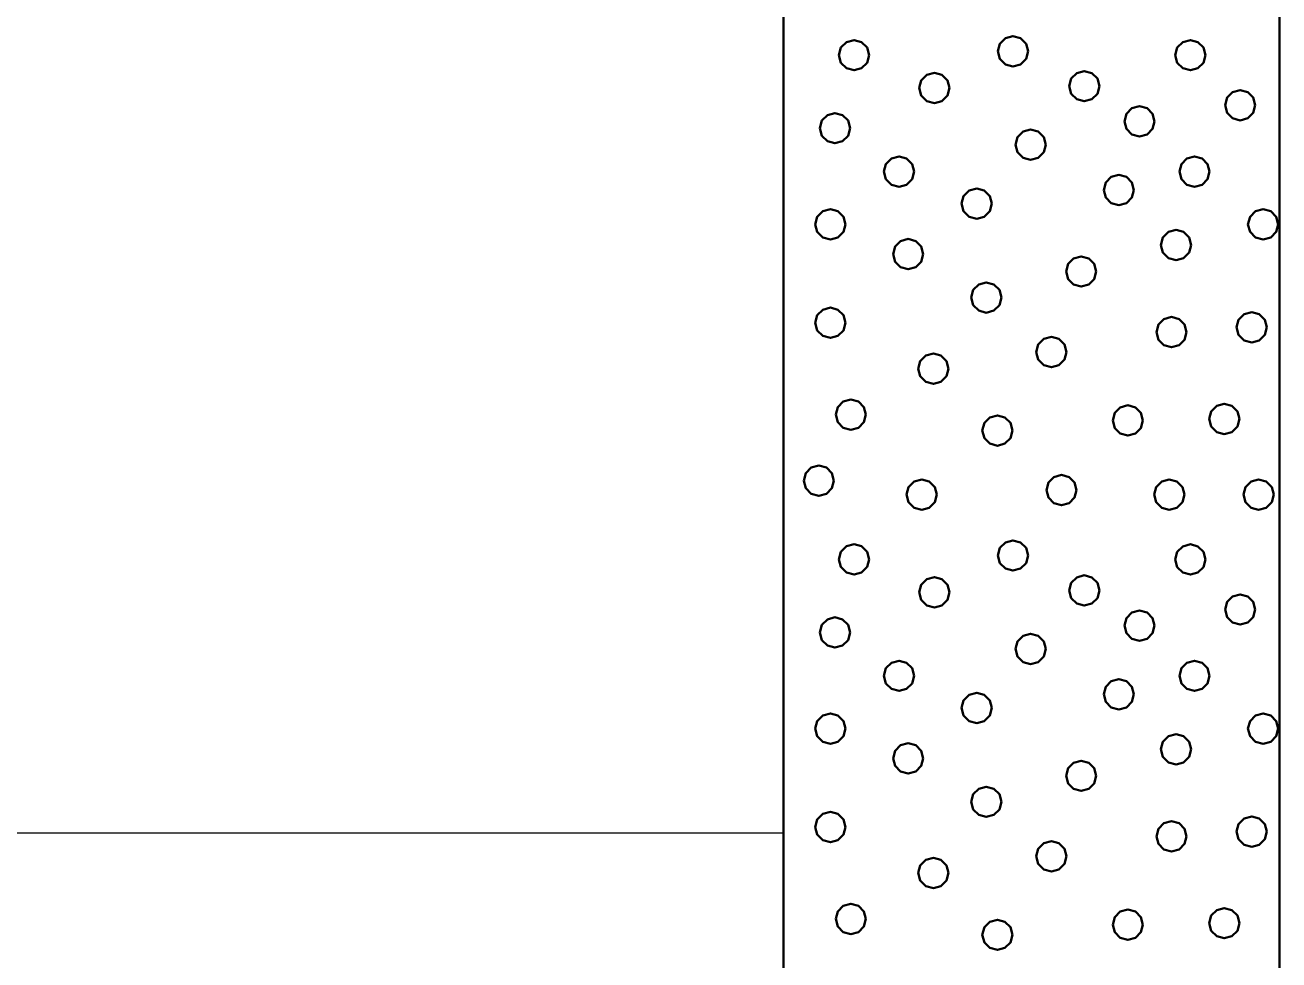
# Model space of a CAD drawing. Extents: x -582 to 653, y -817 to -3.
# Drawn here: x 123.72 to 130.04, y -256.11 to -251.4 of the extents above; entities that cross this region are included whole.
import ezdxf

# ---------------------------------------------------------------- set-up
doc = ezdxf.new("R2010")
doc.units = 0
doc.header["$LTSCALE"] = 0.4
doc.layers.add('27', color=7, linetype='Continuous', lineweight=40)
doc.layers.add('7', color=7, linetype='Continuous', lineweight=13)

msp = doc.modelspace()

# ---------------------------------------------------------------- linework, layer by layer
at = {"layer": '27'}
for points in [[(127.5406, -251.3429), (130.0407, -251.3429), (130.0407, -259.143), (127.5406, -259.143)], [(127.9726, -251.5556), (127.9623, -251.5175), (127.9345, -251.4896), (127.8964, -251.4794), (127.8583, -251.4896), (127.8304, -251.5175), (127.8202, -251.5556), (127.8304, -251.5937), (127.8583, -251.6216), (127.8964, -251.6318), (127.9345, -251.6216), (127.9623, -251.5937)], [(128.7735, -251.536), (128.7633, -251.4979), (128.7354, -251.47), (128.6973, -251.4598), (128.6592, -251.47), (128.6313, -251.4979), (128.6211, -251.536), (128.6313, -251.5741), (128.6592, -251.602), (128.6973, -251.6122), (128.7354, -251.602), (128.7633, -251.5741)], [(129.6672, -251.5557), (129.657, -251.5176), (129.6291, -251.4897), (129.591, -251.4795), (129.5529, -251.4897), (129.525, -251.5176), (129.5148, -251.5557), (129.525, -251.5938), (129.5529, -251.6216), (129.591, -251.6319), (129.6291, -251.6216), (129.657, -251.5938)], [(128.3775, -251.7209), (128.3673, -251.6828), (128.3394, -251.6549), (128.3013, -251.6447), (128.2632, -251.6549), (128.2353, -251.6828), (128.2251, -251.7209), (128.2353, -251.759), (128.2632, -251.7869), (128.3013, -251.7971), (128.3394, -251.7869), (128.3673, -251.759)], [(129.1326, -251.7119), (129.1224, -251.6738), (129.0945, -251.6459), (129.0564, -251.6357), (129.0183, -251.6459), (128.9904, -251.6738), (128.9802, -251.7119), (128.9904, -251.75), (129.0183, -251.7779), (129.0564, -251.7881), (129.0945, -251.7779), (129.1224, -251.75)], [(129.918, -251.8078), (129.9078, -251.7697), (129.8799, -251.7418), (129.8418, -251.7316), (129.8037, -251.7418), (129.7759, -251.7697), (129.7656, -251.8078), (129.7759, -251.8459), (129.8037, -251.8737), (129.8418, -251.884), (129.8799, -251.8737), (129.9078, -251.8459)], [(127.8764, -251.9234), (127.8662, -251.8853), (127.8383, -251.8575), (127.8002, -251.8472), (127.7621, -251.8575), (127.7342, -251.8853), (127.724, -251.9234), (127.7342, -251.9615), (127.7621, -251.9894), (127.8002, -251.9996), (127.8383, -251.9894), (127.8662, -251.9615)], [(129.4108, -251.8891), (129.4006, -251.851), (129.3727, -251.8231), (129.3346, -251.8129), (129.2965, -251.8231), (129.2686, -251.851), (129.2584, -251.8891), (129.2686, -251.9272), (129.2965, -251.9551), (129.3346, -251.9653), (129.3727, -251.9551), (129.4006, -251.9272)], [(128.8625, -252.0066), (128.8523, -251.9685), (128.8244, -251.9407), (128.7863, -251.9304), (128.7482, -251.9407), (128.7203, -251.9685), (128.7101, -252.0066), (128.7203, -252.0447), (128.7482, -252.0726), (128.7863, -252.0828), (128.8244, -252.0726), (128.8523, -252.0447)], [(128.1993, -252.1421), (128.1891, -252.104), (128.1612, -252.0761), (128.1231, -252.0659), (128.085, -252.0761), (128.0571, -252.104), (128.0469, -252.1421), (128.0571, -252.1802), (128.085, -252.2081), (128.1231, -252.2183), (128.1612, -252.2081), (128.1891, -252.1802)], [(129.6879, -252.1421), (129.6777, -252.104), (129.6498, -252.0761), (129.6117, -252.0659), (129.5736, -252.0761), (129.5458, -252.104), (129.5355, -252.1421), (129.5458, -252.1802), (129.5736, -252.2081), (129.6117, -252.2183), (129.6498, -252.2081), (129.6777, -252.1802)], [(129.3066, -252.2349), (129.2964, -252.1968), (129.2685, -252.1689), (129.2304, -252.1587), (129.1923, -252.1689), (129.1644, -252.1968), (129.1542, -252.2349), (129.1644, -252.273), (129.1923, -252.3009), (129.2304, -252.3111), (129.2685, -252.3009), (129.2964, -252.273)], [(128.5908, -252.3036), (128.5806, -252.2655), (128.5527, -252.2376), (128.5146, -252.2274), (128.4765, -252.2376), (128.4487, -252.2655), (128.4384, -252.3036), (128.4487, -252.3417), (128.4765, -252.3695), (128.5146, -252.3798), (128.5527, -252.3695), (128.5806, -252.3417)], [(127.8535, -252.4078), (127.8433, -252.3697), (127.8154, -252.3418), (127.7773, -252.3316), (127.7392, -252.3418), (127.7113, -252.3697), (127.7011, -252.4078), (127.7113, -252.4459), (127.7392, -252.4738), (127.7773, -252.484), (127.8154, -252.4738), (127.8433, -252.4459)], [(130.0337, -252.4078), (130.0235, -252.3697), (129.9956, -252.3418), (129.9575, -252.3316), (129.9194, -252.3418), (129.8915, -252.3697), (129.8813, -252.4078), (129.8915, -252.4459), (129.9194, -252.4738), (129.9575, -252.484), (129.9956, -252.4738), (130.0235, -252.4459)], [(129.5951, -252.512), (129.5849, -252.4739), (129.557, -252.4461), (129.5189, -252.4358), (129.4808, -252.4461), (129.453, -252.4739), (129.4427, -252.512), (129.453, -252.5501), (129.4808, -252.578), (129.5189, -252.5882), (129.557, -252.578), (129.5849, -252.5501)], [(128.2451, -252.5578), (128.2348, -252.5197), (128.207, -252.4918), (128.1689, -252.4816), (128.1308, -252.4918), (128.1029, -252.5197), (128.0927, -252.5578), (128.1029, -252.5959), (128.1308, -252.6238), (128.1689, -252.634), (128.207, -252.6238), (128.2348, -252.5959)], [(129.1171, -252.6455), (129.1069, -252.6074), (129.079, -252.5795), (129.0409, -252.5693), (129.0028, -252.5795), (128.975, -252.6074), (128.9647, -252.6455), (128.975, -252.6836), (129.0028, -252.7115), (129.0409, -252.7217), (129.079, -252.7115), (129.1069, -252.6836)], [(128.6391, -252.7765), (128.6289, -252.7384), (128.601, -252.7105), (128.5629, -252.7003), (128.5248, -252.7105), (128.497, -252.7384), (128.4867, -252.7765), (128.497, -252.8146), (128.5248, -252.8425), (128.5629, -252.8527), (128.601, -252.8425), (128.6289, -252.8146)], [(127.8535, -252.9036), (127.8433, -252.8655), (127.8154, -252.8376), (127.7773, -252.8274), (127.7392, -252.8376), (127.7113, -252.8655), (127.7011, -252.9036), (127.7113, -252.9417), (127.7392, -252.9696), (127.7773, -252.9798), (127.8154, -252.9696), (127.8433, -252.9417)], [(129.5723, -252.9506), (129.5621, -252.9125), (129.5342, -252.8846), (129.4961, -252.8744), (129.458, -252.8846), (129.4301, -252.9125), (129.4199, -252.9506), (129.4301, -252.9887), (129.458, -253.0166), (129.4961, -253.0268), (129.5342, -253.0166), (129.5621, -252.9887)], [(129.9765, -252.9265), (129.9663, -252.8884), (129.9384, -252.8605), (129.9003, -252.8503), (129.8622, -252.8605), (129.8343, -252.8884), (129.8241, -252.9265), (129.8343, -252.9646), (129.8622, -252.9925), (129.9003, -253.0027), (129.9384, -252.9925), (129.9663, -252.9646)], [(128.9671, -253.0511), (128.9569, -253.013), (128.929, -252.9851), (128.8909, -252.9749), (128.8528, -252.9851), (128.8249, -253.013), (128.8147, -253.0511), (128.8249, -253.0892), (128.8528, -253.1171), (128.8909, -253.1273), (128.929, -253.1171), (128.9569, -253.0892)], [(128.3722, -253.135), (128.362, -253.0969), (128.3341, -253.069), (128.296, -253.0588), (128.2579, -253.069), (128.23, -253.0969), (128.2198, -253.135), (128.23, -253.1731), (128.2579, -253.201), (128.296, -253.2112), (128.3341, -253.201), (128.362, -253.1731)], [(127.9565, -253.3663), (127.9463, -253.3282), (127.9184, -253.3003), (127.8803, -253.2901), (127.8422, -253.3003), (127.8143, -253.3282), (127.8041, -253.3663), (127.8143, -253.4044), (127.8422, -253.4323), (127.8803, -253.4425), (127.9184, -253.4323), (127.9463, -253.4044)], [(129.3523, -253.3956), (129.3421, -253.3575), (129.3142, -253.3296), (129.2761, -253.3194), (129.238, -253.3296), (129.2101, -253.3575), (129.1999, -253.3956), (129.2101, -253.4337), (129.238, -253.4616), (129.2761, -253.4718), (129.3142, -253.4616), (129.3421, -253.4337)], [(129.838, -253.3879), (129.8277, -253.3498), (129.7999, -253.322), (129.7618, -253.3117), (129.7237, -253.322), (129.6958, -253.3498), (129.6856, -253.3879), (129.6958, -253.426), (129.7237, -253.4539), (129.7618, -253.4641), (129.7999, -253.4539), (129.8277, -253.426)], [(128.6951, -253.4464), (128.6849, -253.4083), (128.657, -253.3804), (128.6189, -253.3702), (128.5808, -253.3804), (128.5529, -253.4083), (128.5427, -253.4464), (128.5529, -253.4845), (128.5808, -253.5124), (128.6189, -253.5226), (128.657, -253.5124), (128.6849, -253.4845)], [(127.795, -253.6994), (127.7848, -253.6613), (127.7569, -253.6334), (127.7188, -253.6232), (127.6807, -253.6334), (127.6528, -253.6613), (127.6426, -253.6994), (127.6528, -253.7375), (127.6807, -253.7654), (127.7188, -253.7756), (127.7569, -253.7654), (127.7848, -253.7375)], [(128.3137, -253.7693), (128.3035, -253.7312), (128.2756, -253.7033), (128.2375, -253.6931), (128.1994, -253.7033), (128.1715, -253.7312), (128.1613, -253.7693), (128.1715, -253.8074), (128.1994, -253.8353), (128.2375, -253.8455), (128.2756, -253.8353), (128.3035, -253.8074)], [(129.018, -253.7464), (129.0078, -253.7083), (128.9799, -253.6805), (128.9418, -253.6702), (128.9037, -253.6805), (128.8758, -253.7083), (128.8656, -253.7464), (128.8758, -253.7845), (128.9037, -253.8124), (128.9418, -253.8226), (128.9799, -253.8124), (129.0078, -253.7845)], [(129.5608, -253.7693), (129.5506, -253.7312), (129.5227, -253.7033), (129.4846, -253.6931), (129.4465, -253.7033), (129.4186, -253.7312), (129.4084, -253.7693), (129.4186, -253.8074), (129.4465, -253.8353), (129.4846, -253.8455), (129.5227, -253.8353), (129.5506, -253.8074)], [(130.0109, -253.7693), (130.0006, -253.7312), (129.9728, -253.7033), (129.9347, -253.6931), (129.8966, -253.7033), (129.8687, -253.7312), (129.8585, -253.7693), (129.8687, -253.8074), (129.8966, -253.8353), (129.9347, -253.8455), (129.9728, -253.8353), (130.0006, -253.8074)], [(127.9726, -254.0956), (127.9623, -254.0575), (127.9345, -254.0296), (127.8964, -254.0194), (127.8583, -254.0296), (127.8304, -254.0575), (127.8202, -254.0956), (127.8304, -254.1337), (127.8583, -254.1616), (127.8964, -254.1718), (127.9345, -254.1616), (127.9623, -254.1337)], [(128.7735, -254.076), (128.7633, -254.0379), (128.7354, -254.01), (128.6973, -253.9998), (128.6592, -254.01), (128.6313, -254.0379), (128.6211, -254.076), (128.6313, -254.1141), (128.6592, -254.142), (128.6973, -254.1522), (128.7354, -254.142), (128.7633, -254.1141)], [(129.6672, -254.0957), (129.657, -254.0576), (129.6291, -254.0297), (129.591, -254.0195), (129.5529, -254.0297), (129.525, -254.0576), (129.5148, -254.0957), (129.525, -254.1338), (129.5529, -254.1616), (129.591, -254.1719), (129.6291, -254.1616), (129.657, -254.1338)], [(128.3775, -254.2609), (128.3673, -254.2228), (128.3394, -254.1949), (128.3013, -254.1847), (128.2632, -254.1949), (128.2353, -254.2228), (128.2251, -254.2609), (128.2353, -254.299), (128.2632, -254.3269), (128.3013, -254.3371), (128.3394, -254.3269), (128.3673, -254.299)], [(129.1326, -254.2519), (129.1224, -254.2138), (129.0945, -254.1859), (129.0564, -254.1757), (129.0183, -254.1859), (128.9904, -254.2138), (128.9802, -254.2519), (128.9904, -254.29), (129.0183, -254.3179), (129.0564, -254.3281), (129.0945, -254.3179), (129.1224, -254.29)], [(129.918, -254.3478), (129.9078, -254.3097), (129.8799, -254.2818), (129.8418, -254.2716), (129.8037, -254.2818), (129.7759, -254.3097), (129.7656, -254.3478), (129.7759, -254.3859), (129.8037, -254.4137), (129.8418, -254.424), (129.8799, -254.4137), (129.9078, -254.3859)], [(127.8764, -254.4634), (127.8662, -254.4253), (127.8383, -254.3975), (127.8002, -254.3872), (127.7621, -254.3975), (127.7342, -254.4253), (127.724, -254.4634), (127.7342, -254.5015), (127.7621, -254.5294), (127.8002, -254.5396), (127.8383, -254.5294), (127.8662, -254.5015)], [(129.4108, -254.4291), (129.4006, -254.391), (129.3727, -254.3631), (129.3346, -254.3529), (129.2965, -254.3631), (129.2686, -254.391), (129.2584, -254.4291), (129.2686, -254.4672), (129.2965, -254.4951), (129.3346, -254.5053), (129.3727, -254.4951), (129.4006, -254.4672)], [(128.8625, -254.5466), (128.8523, -254.5085), (128.8244, -254.4807), (128.7863, -254.4704), (128.7482, -254.4807), (128.7203, -254.5085), (128.7101, -254.5466), (128.7203, -254.5847), (128.7482, -254.6126), (128.7863, -254.6228), (128.8244, -254.6126), (128.8523, -254.5847)], [(128.1993, -254.6821), (128.1891, -254.644), (128.1612, -254.6161), (128.1231, -254.6059), (128.085, -254.6161), (128.0571, -254.644), (128.0469, -254.6821), (128.0571, -254.7202), (128.085, -254.7481), (128.1231, -254.7583), (128.1612, -254.7481), (128.1891, -254.7202)], [(129.6879, -254.6821), (129.6777, -254.644), (129.6498, -254.6161), (129.6117, -254.6059), (129.5736, -254.6161), (129.5458, -254.644), (129.5355, -254.6821), (129.5458, -254.7202), (129.5736, -254.7481), (129.6117, -254.7583), (129.6498, -254.7481), (129.6777, -254.7202)], [(129.3066, -254.7749), (129.2964, -254.7368), (129.2685, -254.7089), (129.2304, -254.6987), (129.1923, -254.7089), (129.1644, -254.7368), (129.1542, -254.7749), (129.1644, -254.813), (129.1923, -254.8409), (129.2304, -254.8511), (129.2685, -254.8409), (129.2964, -254.813)], [(128.5908, -254.8436), (128.5806, -254.8055), (128.5527, -254.7776), (128.5146, -254.7674), (128.4765, -254.7776), (128.4487, -254.8055), (128.4384, -254.8436), (128.4487, -254.8817), (128.4765, -254.9095), (128.5146, -254.9198), (128.5527, -254.9095), (128.5806, -254.8817)], [(127.8535, -254.9478), (127.8433, -254.9097), (127.8154, -254.8818), (127.7773, -254.8716), (127.7392, -254.8818), (127.7113, -254.9097), (127.7011, -254.9478), (127.7113, -254.9859), (127.7392, -255.0138), (127.7773, -255.024), (127.8154, -255.0138), (127.8433, -254.9859)], [(130.0337, -254.9478), (130.0235, -254.9097), (129.9956, -254.8818), (129.9575, -254.8716), (129.9194, -254.8818), (129.8915, -254.9097), (129.8813, -254.9478), (129.8915, -254.9859), (129.9194, -255.0138), (129.9575, -255.024), (129.9956, -255.0138), (130.0235, -254.9859)], [(128.2451, -255.0978), (128.2348, -255.0597), (128.207, -255.0318), (128.1689, -255.0216), (128.1308, -255.0318), (128.1029, -255.0597), (128.0927, -255.0978), (128.1029, -255.1359), (128.1308, -255.1638), (128.1689, -255.174), (128.207, -255.1638), (128.2348, -255.1359)], [(129.5951, -255.052), (129.5849, -255.0139), (129.557, -254.9861), (129.5189, -254.9758), (129.4808, -254.9861), (129.453, -255.0139), (129.4427, -255.052), (129.453, -255.0901), (129.4808, -255.118), (129.5189, -255.1282), (129.557, -255.118), (129.5849, -255.0901)], [(129.1171, -255.1855), (129.1069, -255.1474), (129.079, -255.1195), (129.0409, -255.1093), (129.0028, -255.1195), (128.975, -255.1474), (128.9647, -255.1855), (128.975, -255.2236), (129.0028, -255.2515), (129.0409, -255.2617), (129.079, -255.2515), (129.1069, -255.2236)], [(128.6391, -255.3165), (128.6289, -255.2784), (128.601, -255.2505), (128.5629, -255.2403), (128.5248, -255.2505), (128.497, -255.2784), (128.4867, -255.3165), (128.497, -255.3546), (128.5248, -255.3825), (128.5629, -255.3927), (128.601, -255.3825), (128.6289, -255.3546)], [(127.8535, -255.4436), (127.8433, -255.4055), (127.8154, -255.3776), (127.7773, -255.3674), (127.7392, -255.3776), (127.7113, -255.4055), (127.7011, -255.4436), (127.7113, -255.4817), (127.7392, -255.5096), (127.7773, -255.5198), (127.8154, -255.5096), (127.8433, -255.4817)], [(129.9765, -255.4665), (129.9663, -255.4284), (129.9384, -255.4005), (129.9003, -255.3903), (129.8622, -255.4005), (129.8343, -255.4284), (129.8241, -255.4665), (129.8343, -255.5046), (129.8622, -255.5325), (129.9003, -255.5427), (129.9384, -255.5325), (129.9663, -255.5046)], [(129.5723, -255.4906), (129.5621, -255.4525), (129.5342, -255.4246), (129.4961, -255.4144), (129.458, -255.4246), (129.4301, -255.4525), (129.4199, -255.4906), (129.4301, -255.5287), (129.458, -255.5566), (129.4961, -255.5668), (129.5342, -255.5566), (129.5621, -255.5287)], [(128.9671, -255.5911), (128.9569, -255.553), (128.929, -255.5251), (128.8909, -255.5149), (128.8528, -255.5251), (128.8249, -255.553), (128.8147, -255.5911), (128.8249, -255.6292), (128.8528, -255.6571), (128.8909, -255.6673), (128.929, -255.6571), (128.9569, -255.6292)], [(128.3722, -255.675), (128.362, -255.6369), (128.3341, -255.609), (128.296, -255.5988), (128.2579, -255.609), (128.23, -255.6369), (128.2198, -255.675), (128.23, -255.7131), (128.2579, -255.741), (128.296, -255.7512), (128.3341, -255.741), (128.362, -255.7131)], [(127.9565, -255.9063), (127.9463, -255.8682), (127.9184, -255.8403), (127.8803, -255.8301), (127.8422, -255.8403), (127.8143, -255.8682), (127.8041, -255.9063), (127.8143, -255.9444), (127.8422, -255.9723), (127.8803, -255.9825), (127.9184, -255.9723), (127.9463, -255.9444)], [(129.838, -255.9279), (129.8277, -255.8898), (129.7999, -255.862), (129.7618, -255.8517), (129.7237, -255.862), (129.6958, -255.8898), (129.6856, -255.9279), (129.6958, -255.966), (129.7237, -255.9939), (129.7618, -256.0041), (129.7999, -255.9939), (129.8277, -255.966)], [(128.6951, -255.9864), (128.6849, -255.9483), (128.657, -255.9204), (128.6189, -255.9102), (128.5808, -255.9204), (128.5529, -255.9483), (128.5427, -255.9864), (128.5529, -256.0245), (128.5808, -256.0524), (128.6189, -256.0626), (128.657, -256.0524), (128.6849, -256.0245)], [(129.3523, -255.9356), (129.3421, -255.8975), (129.3142, -255.8696), (129.2761, -255.8594), (129.238, -255.8696), (129.2101, -255.8975), (129.1999, -255.9356), (129.2101, -255.9737), (129.238, -256.0016), (129.2761, -256.0118), (129.3142, -256.0016), (129.3421, -255.9737)]]:
    msp.add_lwpolyline(points, close=True, dxfattribs=at)
at = {"layer": '7'}
msp.add_line((75.0972, -255.4729), (127.5406, -255.4729), dxfattribs=at)

doc.saveas('drawing.dxf')
